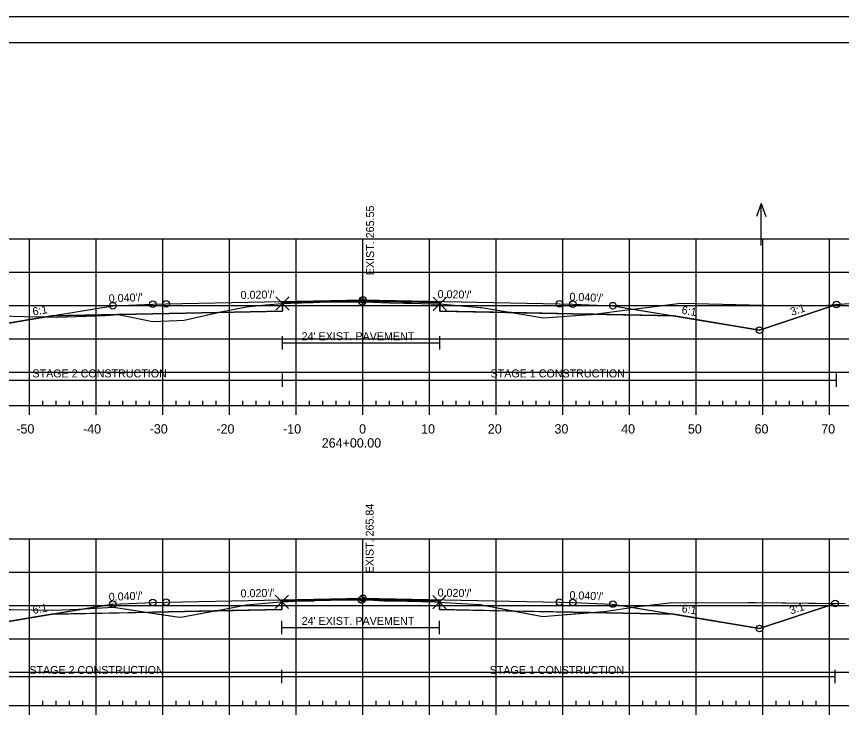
# Model space of a CAD drawing. Extents: x 1365647 to 1367999, y 387113 to 400173.
# Drawn here: x 1365842.2 to 1365965.9, y 394520.8 to 394626.2 of the extents above; entities that cross this region are included whole.
import ezdxf

# ---------------------------------------------------------------- set-up
doc = ezdxf.new("R2010")
doc.units = 0
for name, color, linetype in [('R_Alt Surface', 7, 'Continuous'), ('R_Axis', 7, 'Continuous'), ('R_Axis Annot', 7, 'Continuous'), ('R_Border', 7, 'Continuous'), ('R_Contours', 7, 'Continuous'), ('R_Exist Surface', 7, 'Continuous'), ('R_Fin Surface', 7, 'Continuous'), ('R_Fin Surface Annot', 7, 'Continuous'), ('R_Grid', 7, 'Continuous'), ('R_No Plot', 7, 'Continuous'), ('R_Proposed Const Limits', 7, 'Continuous'), ('R_Water', 7, 'Continuous'), ('R_Water Annot', 7, 'Continuous'), ('R_Xsect Elev', 7, 'Continuous')]:
    doc.layers.add(name, color=color, linetype=linetype)

msp = doc.modelspace()

# ---------------------------------------------------------------- linework, layer by layer
at = {"layer": 'R_Alt Surface'}
for points in [[(1365847.47, 394581.33), (1365862.59, 394581.63), (1365882.02, 394582.02), (1365882.02, 394583.31), (1365894.09, 394583.55), (1365905.65, 394583.32), (1365905.65, 394582.03), (1365925.59, 394581.63), (1365940.72, 394581.33)], [(1365847.47, 394536.57), (1365862.59, 394536.87), (1365881.96, 394537.26), (1365881.96, 394538.55), (1365894.09, 394538.79), (1365905.58, 394538.56), (1365905.58, 394537.27), (1365925.59, 394536.87), (1365940.72, 394536.57)]]:
    msp.add_lwpolyline(points, dxfattribs=at)
at = {"layer": 'R_Axis'}
for p, q in [((1365846.09, 394567.87), (1365846.09, 394568.57)), ((1365848.09, 394567.87), (1365848.09, 394568.57)), ((1365850.09, 394567.87), (1365850.09, 394568.57)), ((1365852.09, 394567.87), (1365852.09, 394568.57)), ((1365856.09, 394567.87), (1365856.09, 394568.57)), ((1365858.09, 394567.87), (1365858.09, 394568.57)), ((1365860.09, 394567.87), (1365860.09, 394568.57)), ((1365862.09, 394567.87), (1365862.09, 394568.57)), ((1365866.09, 394567.87), (1365866.09, 394568.57)), ((1365868.09, 394567.87), (1365868.09, 394568.57)), ((1365870.09, 394567.87), (1365870.09, 394568.57)), ((1365872.09, 394567.87), (1365872.09, 394568.57)), ((1365876.09, 394567.87), (1365876.09, 394568.57)), ((1365878.09, 394567.87), (1365878.09, 394568.57)), ((1365880.09, 394567.87), (1365880.09, 394568.57)), ((1365882.09, 394567.87), (1365882.09, 394568.57)), ((1365886.09, 394567.87), (1365886.09, 394568.57)), ((1365888.09, 394567.87), (1365888.09, 394568.57)), ((1365890.09, 394567.87), (1365890.09, 394568.57)), ((1365892.09, 394567.87), (1365892.09, 394568.57)), ((1365896.09, 394567.87), (1365896.09, 394568.57)), ((1365898.09, 394567.87), (1365898.09, 394568.57)), ((1365900.09, 394567.87), (1365900.09, 394568.57)), ((1365902.09, 394567.87), (1365902.09, 394568.57)), ((1365906.09, 394567.87), (1365906.09, 394568.57)), ((1365908.09, 394567.87), (1365908.09, 394568.57)), ((1365910.09, 394567.87), (1365910.09, 394568.57)), ((1365912.09, 394567.87), (1365912.09, 394568.57)), ((1365916.09, 394567.87), (1365916.09, 394568.57)), ((1365918.09, 394567.87), (1365918.09, 394568.57)), ((1365920.09, 394567.87), (1365920.09, 394568.57)), ((1365922.09, 394567.87), (1365922.09, 394568.57)), ((1365926.09, 394567.87), (1365926.09, 394568.57)), ((1365928.09, 394567.87), (1365928.09, 394568.57)), ((1365930.09, 394567.87), (1365930.09, 394568.57)), ((1365932.09, 394567.87), (1365932.09, 394568.57)), ((1365936.09, 394567.87), (1365936.09, 394568.57)), ((1365938.09, 394567.87), (1365938.09, 394568.57)), ((1365940.09, 394567.87), (1365940.09, 394568.57)), ((1365942.09, 394567.87), (1365942.09, 394568.57)), ((1365946.09, 394567.87), (1365946.09, 394568.57)), ((1365948.09, 394567.87), (1365948.09, 394568.57)), ((1365950.09, 394567.87), (1365950.09, 394568.57)), ((1365952.09, 394567.87), (1365952.09, 394568.57)), ((1365956.09, 394567.87), (1365956.09, 394568.57)), ((1365958.09, 394567.87), (1365958.09, 394568.57)), ((1365960.09, 394567.87), (1365960.09, 394568.57)), ((1365962.09, 394567.87), (1365962.09, 394568.57)), ((1365749.09, 394567.87), (1366039.09, 394567.87)), ((1365844.09, 394566.47), (1365844.09, 394567.87)), ((1365854.09, 394566.47), (1365854.09, 394567.87)), ((1365864.09, 394566.47), (1365864.09, 394567.87)), ((1365874.09, 394566.47), (1365874.09, 394567.87)), ((1365884.09, 394566.47), (1365884.09, 394567.87)), ((1365894.09, 394566.47), (1365894.09, 394567.87)), ((1365904.09, 394566.47), (1365904.09, 394567.87)), ((1365914.09, 394566.47), (1365914.09, 394567.87)), ((1365924.09, 394566.47), (1365924.09, 394567.87)), ((1365934.09, 394566.47), (1365934.09, 394567.87)), ((1365944.09, 394566.47), (1365944.09, 394567.87)), ((1365954.09, 394566.47), (1365954.09, 394567.87)), ((1365964.09, 394566.47), (1365964.09, 394567.87)), ((1365749.09, 394522.87), (1366039.09, 394522.87)), ((1365844.09, 394521.47), (1365844.09, 394522.87)), ((1365846.09, 394522.87), (1365846.09, 394523.57)), ((1365848.09, 394522.87), (1365848.09, 394523.57)), ((1365850.09, 394522.87), (1365850.09, 394523.57)), ((1365852.09, 394522.87), (1365852.09, 394523.57)), ((1365854.09, 394521.47), (1365854.09, 394522.87)), ((1365856.09, 394522.87), (1365856.09, 394523.57)), ((1365858.09, 394522.87), (1365858.09, 394523.57)), ((1365860.09, 394522.87), (1365860.09, 394523.57)), ((1365862.09, 394522.87), (1365862.09, 394523.57)), ((1365864.09, 394521.47), (1365864.09, 394522.87)), ((1365866.09, 394522.87), (1365866.09, 394523.57)), ((1365868.09, 394522.87), (1365868.09, 394523.57)), ((1365870.09, 394522.87), (1365870.09, 394523.57)), ((1365872.09, 394522.87), (1365872.09, 394523.57)), ((1365874.09, 394521.47), (1365874.09, 394522.87)), ((1365876.09, 394522.87), (1365876.09, 394523.57)), ((1365878.09, 394522.87), (1365878.09, 394523.57)), ((1365880.09, 394522.87), (1365880.09, 394523.57)), ((1365882.09, 394522.87), (1365882.09, 394523.57)), ((1365884.09, 394521.47), (1365884.09, 394522.87)), ((1365886.09, 394522.87), (1365886.09, 394523.57)), ((1365888.09, 394522.87), (1365888.09, 394523.57)), ((1365890.09, 394522.87), (1365890.09, 394523.57)), ((1365892.09, 394522.87), (1365892.09, 394523.57)), ((1365894.09, 394521.47), (1365894.09, 394522.87)), ((1365896.09, 394522.87), (1365896.09, 394523.57)), ((1365898.09, 394522.87), (1365898.09, 394523.57)), ((1365900.09, 394522.87), (1365900.09, 394523.57)), ((1365902.09, 394522.87), (1365902.09, 394523.57)), ((1365904.09, 394521.47), (1365904.09, 394522.87)), ((1365906.09, 394522.87), (1365906.09, 394523.57)), ((1365908.09, 394522.87), (1365908.09, 394523.57)), ((1365910.09, 394522.87), (1365910.09, 394523.57)), ((1365912.09, 394522.87), (1365912.09, 394523.57)), ((1365914.09, 394521.47), (1365914.09, 394522.87)), ((1365916.09, 394522.87), (1365916.09, 394523.57)), ((1365918.09, 394522.87), (1365918.09, 394523.57)), ((1365920.09, 394522.87), (1365920.09, 394523.57)), ((1365922.09, 394522.87), (1365922.09, 394523.57)), ((1365924.09, 394521.47), (1365924.09, 394522.87)), ((1365926.09, 394522.87), (1365926.09, 394523.57)), ((1365928.09, 394522.87), (1365928.09, 394523.57)), ((1365930.09, 394522.87), (1365930.09, 394523.57)), ((1365932.09, 394522.87), (1365932.09, 394523.57)), ((1365934.09, 394521.47), (1365934.09, 394522.87)), ((1365936.09, 394522.87), (1365936.09, 394523.57)), ((1365938.09, 394522.87), (1365938.09, 394523.57)), ((1365940.09, 394522.87), (1365940.09, 394523.57)), ((1365942.09, 394522.87), (1365942.09, 394523.57)), ((1365944.09, 394521.47), (1365944.09, 394522.87)), ((1365946.09, 394522.87), (1365946.09, 394523.57)), ((1365948.09, 394522.87), (1365948.09, 394523.57)), ((1365950.09, 394522.87), (1365950.09, 394523.57)), ((1365952.09, 394522.87), (1365952.09, 394523.57)), ((1365954.09, 394521.47), (1365954.09, 394522.87)), ((1365956.09, 394522.87), (1365956.09, 394523.57)), ((1365958.09, 394522.87), (1365958.09, 394523.57)), ((1365960.09, 394522.87), (1365960.09, 394523.57)), ((1365962.09, 394522.87), (1365962.09, 394523.57)), ((1365964.09, 394521.47), (1365964.09, 394522.87))]:
    msp.add_line(p, q, dxfattribs=at)
at = {"layer": 'R_Border'}
for p, q in [((1365736.09, 394622.33), (1366052.27, 394622.33)), ((1365888.61, 394622.07), (1365888.61, 394622.07)), ((1365888.61, 394622.07), (1365888.61, 394622.07))]:
    msp.add_line(p, q, dxfattribs=at)
at = {"layer": 'R_Contours'}
for points in [[(1365882.02, 394583.18), (1365882.23, 394583.19), (1365883.29, 394583.23), (1365886.66, 394583.33), (1365887.66, 394583.36), (1365889.45, 394583.41), (1365890.9, 394583.41), (1365893.98, 394583.42), (1365894.14, 394583.42), (1365894.51, 394583.42), (1365896.72, 394583.33), (1365898.08, 394583.29), (1365900.29, 394583.25), (1365901.28, 394583.23), (1365904.32, 394583.15), (1365905.13, 394583.12), (1365905.42, 394583.12), (1365905.65, 394583.11), (1365905.65, 394583.32), (1365894.09, 394583.55), (1365882.02, 394583.31)], [(1365872.42, 394581.83), (1365872.78, 394581.91), (1365876.63, 394582.7), (1365879.49, 394582.97), (1365882.02, 394583.18), (1365882.02, 394582.02)], [(1365905.65, 394583.11), (1365911.63, 394582.6), (1365911.73, 394582.59), (1365911.76, 394582.59), (1365911.79, 394582.58), (1365911.88, 394582.57), (1365916.37, 394581.82), (1365905.65, 394582.03)], [(1365928.75, 394581.57), (1365929.52, 394581.67), (1365933.75, 394582.22), (1365935.83, 394582.48), (1365941.78, 394583.25), (1365948.03, 394583.09), (1365952.04, 394582.99), (1365956.5, 394582.9), (1365962.56, 394582.81), (1365965.13, 394583.03), (1365953.59, 394579.18), (1365940.72, 394581.33)], [(1365829.05, 394581.02), (1365829.4, 394581.02), (1365831.66, 394581.05), (1365832.85, 394581.07), (1365835.23, 394581.43), (1365838.36, 394581.39), (1365839.75, 394581.33), (1365843.38, 394581.25), (1365846.53, 394581.17), (1365834.59, 394579.18), (1365834.58, 394579.18)], [(1365846.53, 394581.17), (1365848.13, 394581.14), (1365855.46, 394581.39), (1365857.27, 394581.53), (1365847.47, 394581.33)], [(1365857.27, 394581.53), (1365857.4, 394581.54), (1365857.43, 394581.53)], [(1365857.43, 394581.53), (1365858.92, 394581.21), (1365862.56, 394580.48), (1365866.19, 394580.63), (1365867.3, 394580.66), (1365872.42, 394581.83), (1365862.59, 394581.63)], [(1365916.37, 394581.82), (1365921.18, 394581.01), (1365928.15, 394581.51), (1365928.52, 394581.54), (1365928.75, 394581.57), (1365925.59, 394581.63)], [(1365826.76, 394537.03), (1365827.68, 394537.01), (1365828.64, 394537.07), (1365831.31, 394537.26), (1365833.55, 394537.26), (1365834.27, 394537.27), (1365834.59, 394537.26), (1365839.17, 394537.26), (1365841.32, 394537.29), (1365847.59, 394537.2), (1365851.45, 394537.35), (1365856.69, 394537.62), (1365861.81, 394536.85), (1365847.47, 394536.57), (1365834.59, 394534.42)], [(1365871.85, 394537.06), (1365873.58, 394537.38), (1365876.58, 394537.97), (1365878.9, 394538.2), (1365881.8, 394538.43), (1365881.96, 394538.45), (1365881.96, 394537.26)], [(1365881.96, 394538.45), (1365881.96, 394538.45), (1365883.8, 394538.53), (1365883.85, 394538.53), (1365886.78, 394538.6), (1365886.9, 394538.61), (1365888.46, 394538.68), (1365888.54, 394538.68), (1365893.03, 394538.71), (1365893.07, 394538.71), (1365893.91, 394538.71), (1365893.93, 394538.71), (1365894.83, 394538.71), (1365894.89, 394538.71), (1365897.24, 394538.6), (1365897.28, 394538.59), (1365900.79, 394538.54), (1365900.84, 394538.54), (1365900.9, 394538.53), (1365904.81, 394538.42), (1365904.86, 394538.42), (1365905.58, 394538.39), (1365905.58, 394538.56), (1365894.09, 394538.79), (1365881.96, 394538.55)], [(1365905.58, 394538.39), (1365911.54, 394538.03), (1365911.61, 394538.03), (1365911.69, 394538.02), (1365911.81, 394538), (1365911.94, 394537.97), (1365916.79, 394537.05), (1365905.58, 394537.27)], [(1365928.14, 394536.82), (1365930.32, 394537), (1365934.97, 394537.66), (1365936.02, 394537.81), (1365936.13, 394537.83), (1365936.26, 394537.84), (1365940, 394538.29), (1365951.84, 394538.31), (1365952.39, 394538.31), (1365952.97, 394538.31), (1365964.9, 394538.19), (1365953.59, 394534.42), (1365940.72, 394536.57)], [(1365861.81, 394536.85), (1365866.23, 394536.19), (1365866.78, 394536.12), (1365871.85, 394537.06), (1365862.59, 394536.87)], [(1365916.79, 394537.05), (1365921.08, 394536.22), (1365922.23, 394536.33), (1365928.14, 394536.82), (1365925.59, 394536.87)]]:
    msp.add_lwpolyline(points, close=True, dxfattribs=at)
at = {"layer": 'R_Exist Surface'}
for points in [[(1365839.75, 394581.33), (1365843.38, 394581.25), (1365848.13, 394581.14), (1365855.46, 394581.39), (1365857.4, 394581.54), (1365858.92, 394581.21), (1365862.56, 394580.48), (1365866.19, 394580.63), (1365867.3, 394580.66), (1365872.78, 394581.91), (1365876.63, 394582.7), (1365879.49, 394582.97), (1365882.02, 394583.18), (1365882.23, 394583.19), (1365883.29, 394583.23), (1365886.66, 394583.33), (1365887.66, 394583.36), (1365889.45, 394583.41), (1365890.9, 394583.41), (1365893.98, 394583.42), (1365894.14, 394583.42), (1365894.51, 394583.42), (1365896.72, 394583.33), (1365898.08, 394583.29), (1365900.29, 394583.25), (1365901.28, 394583.23), (1365904.32, 394583.15), (1365905.13, 394583.12), (1365905.42, 394583.12), (1365905.65, 394583.11), (1365911.63, 394582.6), (1365911.73, 394582.59), (1365911.76, 394582.59), (1365911.79, 394582.58), (1365911.88, 394582.57), (1365921.18, 394581.01), (1365928.15, 394581.51), (1365928.52, 394581.54), (1365929.52, 394581.67), (1365933.75, 394582.22), (1365935.83, 394582.48), (1365941.78, 394583.25), (1365948.03, 394583.09), (1365952.04, 394582.99), (1365956.5, 394582.9), (1365962.56, 394582.81), (1365967.56, 394583.24)], [(1365841.32, 394537.29), (1365847.59, 394537.2), (1365851.45, 394537.35), (1365856.69, 394537.62), (1365866.23, 394536.19), (1365866.78, 394536.12), (1365873.58, 394537.38), (1365876.58, 394537.97), (1365878.9, 394538.2), (1365881.8, 394538.43), (1365881.96, 394538.45), (1365881.96, 394538.45), (1365883.8, 394538.53), (1365883.85, 394538.53), (1365886.78, 394538.6), (1365886.9, 394538.61), (1365888.46, 394538.68), (1365888.54, 394538.68), (1365893.03, 394538.71), (1365893.07, 394538.71), (1365893.91, 394538.71), (1365893.93, 394538.71), (1365894.83, 394538.71), (1365894.89, 394538.71), (1365897.24, 394538.6), (1365897.28, 394538.59), (1365900.79, 394538.54), (1365900.84, 394538.54), (1365900.9, 394538.53), (1365904.81, 394538.42), (1365904.86, 394538.42), (1365905.58, 394538.39), (1365911.54, 394538.03), (1365911.61, 394538.03), (1365911.69, 394538.02), (1365911.81, 394538), (1365911.94, 394537.97), (1365921.08, 394536.22), (1365922.23, 394536.33), (1365930.32, 394537), (1365934.97, 394537.66), (1365936.02, 394537.81), (1365936.13, 394537.83), (1365936.26, 394537.84), (1365940, 394538.29), (1365951.84, 394538.31), (1365952.39, 394538.31), (1365952.97, 394538.31), (1365966.42, 394538.18)]]:
    msp.add_lwpolyline(points, dxfattribs=at)
at = {"layer": 'R_Fin Surface'}
for points in [[(1365829.05, 394581.02), (1365834.58, 394579.18), (1365834.59, 394579.18), (1365847.47, 394581.33), (1365856.59, 394582.85), (1365862.59, 394583.09), (1365864.59, 394583.13), (1365894.09, 394583.72), (1365923.59, 394583.13), (1365925.59, 394583.09), (1365931.59, 394582.85), (1365940.72, 394581.33), (1365953.59, 394579.18), (1365965.13, 394583.03)], [(1365829.07, 394581.02), (1365834.59, 394579.18), (1365852.3, 394582.13), (1365856.59, 394582.85), (1365862.59, 394583.09), (1365864.59, 394583.13), (1365894.09, 394583.72), (1365923.59, 394583.13), (1365925.59, 394583.09), (1365931.59, 394582.85), (1365935.89, 394582.13), (1365953.59, 394579.18), (1365965.13, 394583.03)], [(1365856.59, 394582.85), (1365862.59, 394583.09), (1365864.59, 394583.13), (1365894.09, 394583.72), (1365923.59, 394583.13), (1365925.59, 394583.09), (1365931.59, 394582.85)], [(1365826.76, 394537.03), (1365834.59, 394534.42), (1365852.3, 394537.37), (1365856.59, 394538.09), (1365862.59, 394538.33), (1365864.59, 394538.37), (1365894.09, 394538.96), (1365923.59, 394538.37), (1365925.59, 394538.33), (1365931.59, 394538.09), (1365935.89, 394537.37), (1365953.59, 394534.42), (1365964.9, 394538.19)], [(1365826.76, 394537.03), (1365834.59, 394534.42), (1365847.47, 394536.57), (1365856.59, 394538.09), (1365862.59, 394538.33), (1365864.59, 394538.37), (1365894.09, 394538.96), (1365923.59, 394538.37), (1365925.59, 394538.33), (1365931.59, 394538.09), (1365940.72, 394536.57), (1365953.59, 394534.42), (1365964.9, 394538.19)], [(1365856.59, 394538.09), (1365862.59, 394538.33), (1365864.59, 394538.37), (1365894.09, 394538.96), (1365923.59, 394538.37), (1365925.59, 394538.33), (1365931.59, 394538.09)]]:
    msp.add_lwpolyline(points, dxfattribs=at)
at = {"layer": 'R_Grid'}
for p, q in [((1365749.09, 394592.87), (1366039.09, 394592.87)), ((1365844.09, 394567.87), (1365844.09, 394592.87)), ((1365854.09, 394567.87), (1365854.09, 394592.87)), ((1365864.09, 394567.87), (1365864.09, 394592.87)), ((1365874.09, 394567.87), (1365874.09, 394592.87)), ((1365884.09, 394567.87), (1365884.09, 394592.87)), ((1365894.09, 394567.87), (1365894.09, 394592.87)), ((1365904.09, 394567.87), (1365904.09, 394592.87)), ((1365914.09, 394567.87), (1365914.09, 394592.87)), ((1365924.09, 394567.87), (1365924.09, 394592.87)), ((1365934.09, 394567.87), (1365934.09, 394592.87)), ((1365944.09, 394567.87), (1365944.09, 394592.87)), ((1365954.09, 394567.87), (1365954.09, 394592.87)), ((1365964.09, 394567.87), (1365964.09, 394592.87)), ((1365749.09, 394587.87), (1366039.09, 394587.87)), ((1365749.09, 394582.87), (1366039.09, 394582.87)), ((1365749.09, 394577.87), (1366039.09, 394577.87)), ((1365749.09, 394572.87), (1366039.09, 394572.87)), ((1365749.09, 394567.87), (1366039.09, 394567.87)), ((1365749.09, 394547.87), (1366039.09, 394547.87)), ((1365844.09, 394522.87), (1365844.09, 394547.87)), ((1365854.09, 394522.87), (1365854.09, 394547.87)), ((1365864.09, 394522.87), (1365864.09, 394547.87)), ((1365874.09, 394522.87), (1365874.09, 394547.87)), ((1365884.09, 394522.87), (1365884.09, 394547.87)), ((1365894.09, 394522.87), (1365894.09, 394547.87)), ((1365904.09, 394522.87), (1365904.09, 394547.87)), ((1365914.09, 394522.87), (1365914.09, 394547.87)), ((1365924.09, 394522.87), (1365924.09, 394547.87)), ((1365934.09, 394522.87), (1365934.09, 394547.87)), ((1365944.09, 394522.87), (1365944.09, 394547.87)), ((1365954.09, 394522.87), (1365954.09, 394547.87)), ((1365964.09, 394522.87), (1365964.09, 394547.87)), ((1365749.09, 394542.87), (1366039.09, 394542.87)), ((1365749.09, 394537.87), (1366039.09, 394537.87)), ((1365749.09, 394532.87), (1366039.09, 394532.87)), ((1365749.09, 394527.87), (1366039.09, 394527.87)), ((1365749.09, 394522.87), (1366039.09, 394522.87))]:
    msp.add_line(p, q, dxfattribs=at)
at = {"layer": 'R_No Plot'}
msp.add_line((1365723.69, 394626.23), (1366057.03, 394626.23), dxfattribs=at)
msp.add_lwpolyline([(1365723.69, 394626.23), (1366057.03, 394626.23), (1366057.03, 394412.89), (1365723.69, 394412.89)], close=True, dxfattribs=at)
for points in [[(1365882.02, 394583.18), (1365881.02, 394584.18), (1365882.02, 394583.18), (1365881.02, 394582.18), (1365882.02, 394583.18), (1365883.02, 394582.18), (1365882.02, 394583.18), (1365883.02, 394584.18)], [(1365905.65, 394583.11), (1365904.65, 394584.11), (1365905.65, 394583.11), (1365904.65, 394582.11), (1365905.65, 394583.11), (1365906.65, 394582.11), (1365905.65, 394583.11), (1365906.65, 394584.11)], [(1365881.96, 394538.45), (1365880.96, 394539.45), (1365881.96, 394538.45), (1365880.96, 394537.45), (1365881.96, 394538.45), (1365882.96, 394537.45), (1365881.96, 394538.45), (1365882.96, 394539.45)], [(1365905.58, 394538.39), (1365904.58, 394539.39), (1365905.58, 394538.39), (1365904.58, 394537.39), (1365905.58, 394538.39), (1365906.58, 394537.39), (1365905.58, 394538.39), (1365906.58, 394539.39)]]:
    msp.add_lwpolyline(points, dxfattribs=at)
for centre in [(1365862.59, 394583.09), (1365862.59, 394583.09), (1365862.59, 394583.09), (1365862.59, 394583.09), (1365862.59, 394583.09), (1365864.59, 394583.13), (1365864.59, 394583.13), (1365864.59, 394583.13), (1365864.59, 394583.13), (1365864.59, 394583.13), (1365893.98, 394583.42), (1365894.09, 394583.72), (1365894.09, 394583.72), (1365894.09, 394583.72), (1365894.09, 394583.72), (1365894.09, 394583.72), (1365923.59, 394583.13), (1365923.59, 394583.13), (1365923.59, 394583.13), (1365923.59, 394583.13), (1365923.59, 394583.13), (1365925.59, 394583.09), (1365925.59, 394583.09), (1365925.59, 394583.09), (1365925.59, 394583.09), (1365925.59, 394583.09), (1365965.13, 394583.03), (1365965.13, 394583.03), (1365856.59, 394582.85), (1365856.59, 394582.85), (1365856.59, 394582.85), (1365856.59, 394582.85), (1365856.59, 394582.85), (1365931.59, 394582.85), (1365931.59, 394582.85), (1365931.59, 394582.85), (1365931.59, 394582.85), (1365931.59, 394582.85), (1365953.59, 394579.18), (1365953.59, 394579.18), (1365953.59, 394579.18), (1365953.59, 394579.18), (1365953.59, 394579.18), (1365864.59, 394538.37), (1365864.59, 394538.37), (1365864.59, 394538.37), (1365864.59, 394538.37), (1365864.59, 394538.37), (1365893.91, 394538.71), (1365894.09, 394538.96), (1365894.09, 394538.96), (1365894.09, 394538.96), (1365894.09, 394538.96), (1365894.09, 394538.96), (1365923.59, 394538.37), (1365923.59, 394538.37), (1365923.59, 394538.37), (1365923.59, 394538.37), (1365923.59, 394538.37), (1365856.59, 394538.09), (1365856.59, 394538.09), (1365856.59, 394538.09), (1365856.59, 394538.09), (1365856.59, 394538.09), (1365862.59, 394538.33), (1365862.59, 394538.33), (1365862.59, 394538.33), (1365862.59, 394538.33), (1365862.59, 394538.33), (1365925.59, 394538.33), (1365925.59, 394538.33), (1365925.59, 394538.33), (1365925.59, 394538.33), (1365925.59, 394538.33), (1365931.59, 394538.09), (1365931.59, 394538.09), (1365931.59, 394538.09), (1365931.59, 394538.09), (1365931.59, 394538.09), (1365964.9, 394538.19), (1365964.9, 394538.19), (1365953.59, 394534.42), (1365953.59, 394534.42), (1365953.59, 394534.42), (1365953.59, 394534.42), (1365953.59, 394534.42)]:
    msp.add_circle(centre, 0.5, dxfattribs=at)
at = {"layer": 'R_Proposed Const Limits'}
for points in [[(1365931.59, 394582.85), (1365953.59, 394579.18), (1365965.13, 394583.03)], [(1365856.59, 394538.09), (1365834.59, 394534.42), (1365826.76, 394537.03)], [(1365931.59, 394538.09), (1365953.59, 394534.42), (1365964.9, 394538.19)]]:
    msp.add_lwpolyline(points, dxfattribs=at)
at = {"layer": 'R_Water'}
for p, q in [((1365882.02, 394576.28), (1365882.02, 394578.28)), ((1365882.02, 394577.28), (1365905.65, 394577.28)), ((1365905.65, 394576.28), (1365905.65, 394578.28)), ((1365882.02, 394570.7), (1365882.02, 394572.7)), ((1365965.13, 394570.7), (1365965.13, 394572.7)), ((1365829.05, 394571.7), (1365882.02, 394571.7)), ((1365882.02, 394571.7), (1365965.13, 394571.7)), ((1365881.96, 394533.58), (1365881.96, 394535.58)), ((1365905.58, 394533.58), (1365905.58, 394535.58)), ((1365881.96, 394534.58), (1365905.58, 394534.58)), ((1365881.96, 394526.21), (1365881.96, 394528.21)), ((1365964.9, 394526.21), (1365964.9, 394528.21)), ((1365826.76, 394527.21), (1365881.96, 394527.21)), ((1365881.96, 394527.21), (1365964.9, 394527.21))]:
    msp.add_line(p, q, dxfattribs=at)
at = {"layer": 'R_Water Annot'}
for p, q in [((1365953.8, 394598.16), (1365953.1, 394596.23)), ((1365953.8, 394591.87), (1365953.8, 394598.16)), ((1365953.8, 394598.16), (1365954.5, 394596.23))]:
    msp.add_line(p, q, dxfattribs=at)

# ---------------------------------------------------------------- texts
at = {"layer": 'R_Axis Annot'}
for s, p in [('-50', (1365842.13, 394563.67)), ('-40', (1365852.13, 394563.67)), ('-30', (1365862.13, 394563.67)), ('-20', (1365872.13, 394563.67)), ('-10', (1365882.13, 394563.67)), ('0', (1365893.53, 394563.67)), ('10', (1365902.83, 394563.67)), ('20', (1365912.83, 394563.67)), ('30', (1365922.83, 394563.67)), ('40', (1365932.83, 394563.67)), ('50', (1365942.83, 394563.67)), ('60', (1365952.83, 394563.67)), ('70', (1365962.83, 394563.67)), ('264+00.00', (1365887.93, 394561.57))]:
    msp.add_text(s, height=1.4, dxfattribs=at).set_placement(p)
at = {"layer": 'R_Fin Surface Annot'}
for s, rotation, p in [("0.040'/'", 2.2906, (1365856.01, 394583.33)), ("0.020'/'", 1.1458, (1365875.77, 394583.85)), ("0.020'/'", 358.8542, (1365905.29, 394584)), ("0.040'/'", 357.7094, (1365925.05, 394583.61)), ('6:1', 9.4623, (1365844.66, 394581.37)), ('6:1', 350.5377, (1365941.83, 394581.65)), ('3:1', 18.4349, (1365958.42, 394581.32)), ("0.020'/'", 1.1458, (1365875.77, 394539.09)), ("0.020'/'", 358.8542, (1365905.29, 394539.23)), ("0.040'/'", 2.2906, (1365856.01, 394538.57)), ("0.040'/'", 357.7094, (1365925.05, 394538.85)), ('6:1', 9.4623, (1365844.66, 394536.61)), ('6:1', 350.5377, (1365941.83, 394536.89)), ('3:1', 18.4349, (1365958.3, 394536.52))]:
    msp.add_text(s, height=1.2, rotation=rotation, dxfattribs=at).set_placement(p)
at = {"layer": 'R_Water'}
for s, p in [("24' EXIST. PAVEMENT", (1365884.91, 394577.67)), ('STAGE 2 CONSTRUCTION', (1365844.55, 394572.09)), ('STAGE 1 CONSTRUCTION', (1365913.24, 394572.09)), ("24' EXIST. PAVEMENT", (1365884.91, 394534.97)), ('STAGE 2 CONSTRUCTION', (1365844.08, 394527.6)), ('STAGE 1 CONSTRUCTION', (1365913.11, 394527.6))]:
    msp.add_text(s, height=1.2, dxfattribs=at).set_placement(p)
at = {"layer": 'R_Xsect Elev'}
for s, p in [('EXIST. 265.55', (1365895.78, 394587.42)), ('EXIST. 265.84', (1365895.71, 394542.71))]:
    msp.add_text(s, height=1.2, rotation=90, dxfattribs=at).set_placement(p)

doc.saveas('drawing.dxf')
